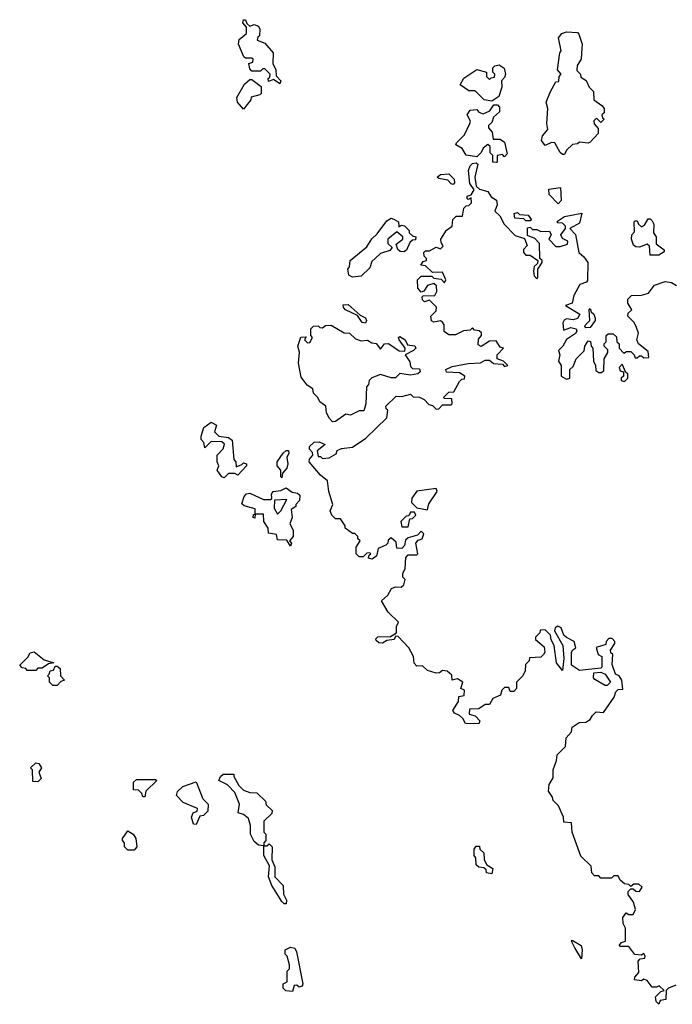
# Model space of a CAD drawing. Extents: x 2472589 to 2662339, y 701009 to 849030.
# Tile 278 of 406: x 2523590 to 2526639, y 822090 to 826690. Entities that reach past the tile are written whole.
import ezdxf

# ---------------------------------------------------------------- set-up
doc = ezdxf.new("R2010")
doc.units = 0

msp = doc.modelspace()

# ---------------------------------------------------------------- linework, layer by layer
at = {"layer": '0CON05XD'}
for points in [[(2524805, 826390), (2524775, 826410), (2524751.7, 826401.7), (2524750, 826415), (2524758.3, 826421.7), (2524760, 826435), (2524735, 826460), (2524725, 826460), (2524715, 826450), (2524675, 826450), (2524665, 826460), (2524660, 826485), (2524678.3, 826491.7), (2524680, 826505), (2524675, 826510), (2524645, 826510), (2524637, 826517), (2524612, 826575), (2524615, 826597.5), (2524650, 826625), (2524650, 826655), (2524632.5, 826675), (2524635, 826690), (2524645, 826690), (2524651.7, 826671.7), (2524665, 826660), (2524685, 826667.5), (2524705, 826660), (2524712.5, 826645), (2524710, 826615), (2524701.7, 826608.3), (2524700, 826595), (2524735, 826580), (2524773.3, 826535), (2524772.5, 826485), (2524786.7, 826455), (2524788.3, 826428.3), (2524810, 826405), (2524805, 826390)], [(2526135, 826060), (2526125, 826060), (2526115, 826070), (2526090, 826115), (2526073.6, 826116.4), (2526045, 826102.5), (2526027.5, 826125), (2526032.5, 826147.5), (2526057, 826177), (2526052.5, 826205), (2526056.7, 826275), (2526050, 826305), (2526070, 826355), (2526095, 826400), (2526108.3, 826401.7), (2526110, 826425), (2526120, 826435), (2526102.5, 826455), (2526112.5, 826535), (2526120, 826545), (2526106.7, 826605), (2526122.5, 826625), (2526145, 826633.3), (2526195, 826630), (2526201.7, 826621.7), (2526216.7, 826575), (2526216.4, 826556.4), (2526212.5, 826505), (2526193.6, 826476.4), (2526193, 826453), (2526210, 826435), (2526211.7, 826421.7), (2526236.4, 826406.4), (2526250, 826375), (2526270, 826355), (2526272.5, 826315), (2526309.3, 826289.3), (2526320, 826275), (2526320, 826255), (2526310, 826245), (2526311.7, 826231.7), (2526320, 826225), (2526305, 826210), (2526285, 826230), (2526272.5, 826217.5), (2526273, 826203), (2526291.7, 826181.7), (2526291.7, 826158.3), (2526255, 826117.5), (2526245, 826112.5), (2526205, 826117.5), (2526195, 826110), (2526173, 826107), (2526145, 826080), (2526135, 826060)], [(2525795, 826310), (2525760, 826315), (2525717, 826357), (2525688.3, 826358.3), (2525647.5, 826385), (2525665, 826416.7), (2525725, 826457.5), (2525770, 826445), (2525770, 826425), (2525785, 826410), (2525791.7, 826418.3), (2525808.3, 826421.7), (2525810, 826435), (2525800, 826445), (2525800, 826465), (2525810, 826475), (2525829.3, 826479.3), (2525853, 826463), (2525860, 826435), (2525855, 826420), (2525840, 826405), (2525842.5, 826375), (2525828.3, 826331.7), (2525795, 826310)], [(2524635, 826272.5), (2524607.5, 826305), (2524603.6, 826326.4), (2524640.7, 826389.3), (2524665, 826410), (2524675, 826410), (2524718.3, 826378.3), (2524717.5, 826345), (2524711.7, 826338.3), (2524671.7, 826328.3), (2524670, 826315), (2524635, 826272.5)], [(2525815, 826022.5), (2525800, 826025), (2525800, 826055), (2525787.5, 826067.5), (2525787.5, 826097.5), (2525777.5, 826107.5), (2525755, 826090), (2525745, 826070), (2525725, 826050), (2525675, 826056.7), (2525657.5, 826087.5), (2525627.5, 826105), (2525630, 826115), (2525667.5, 826152.5), (2525693.3, 826205), (2525696.4, 826216.4), (2525680, 826245), (2525695, 826267.5), (2525725, 826270), (2525735, 826257.5), (2525755, 826250), (2525786, 826264), (2525805, 826292.5), (2525821.7, 826291.7), (2525830.7, 826280.7), (2525830.7, 826259.3), (2525802.5, 826235), (2525795, 826210), (2525780, 826195), (2525780, 826185), (2525797.5, 826165), (2525801.7, 826131.7), (2525835, 826132.5), (2525855, 826117.5), (2525866.7, 826063.3), (2525855, 826050), (2525845, 826060), (2525820, 826055), (2525820, 826025), (2525815, 826022.5)], [(2526655, 822180), (2526620, 822165), (2526610, 822155), (2526608.3, 822111.7), (2526581.7, 822108.3), (2526575, 822090), (2526563, 822103), (2526560, 822125), (2526585, 822150), (2526600, 822155), (2526577, 822177), (2526565, 822170), (2526545, 822170), (2526521.7, 822201.7), (2526505, 822207.5), (2526495, 822200), (2526462.5, 822205), (2526463, 822217), (2526481.7, 822238.3), (2526478.3, 822291.7), (2526488.3, 822301.7), (2526510, 822305), (2526512.5, 822315), (2526505, 822327.5), (2526495, 822320), (2526463, 822323), (2526435, 822360), (2526395, 822360), (2526390, 822365), (2526401.7, 822378.3), (2526420, 822385), (2526420, 822445), (2526408.3, 822468.3), (2526407.5, 822495), (2526423, 822517), (2526435, 822510), (2526455, 822510), (2526466.4, 822533.6), (2526457, 822567), (2526433, 822603), (2526433, 822617), (2526445, 822630), (2526455, 822630), (2526468.3, 822618.3), (2526485, 822617.5), (2526497, 822637), (2526481.7, 822651.7), (2526458.3, 822651.7), (2526445, 822640), (2526435, 822650), (2526415, 822652.5), (2526395, 822670), (2526385, 822690), (2526365, 822690), (2526355, 822680), (2526305, 822680), (2526295, 822690), (2526275, 822690), (2526262.5, 822705), (2526260, 822735), (2526211.7, 822781.7), (2526170, 822895), (2526168.3, 822938.3), (2526131.7, 822941.7), (2526130, 822965), (2526107, 823017), (2526081.7, 823041.7), (2526078.3, 823058.3), (2526060, 823085), (2526063, 823117), (2526081.7, 823148.3), (2526082.5, 823185), (2526098.3, 823228.3), (2526100, 823255), (2526135, 823290), (2526140, 823295), (2526142.5, 823335), (2526167, 823363), (2526170, 823385), (2526203, 823407), (2526235, 823407.5), (2526255, 823420), (2526265, 823440), (2526283.3, 823456.7), (2526316.4, 823453.6), (2526367.5, 823525), (2526375, 823550), (2526385, 823560), (2526407, 823563), (2526402.5, 823605), (2526390, 823625), (2526373, 823633), (2526358.3, 823678.3), (2526360, 823725), (2526351.7, 823731.7), (2526350, 823745), (2526370, 823775), (2526370, 823785), (2526358.3, 823798.3), (2526341.7, 823798.3), (2526330, 823785), (2526328.3, 823771.7), (2526283, 823757), (2526292.5, 823725), (2526310, 823715), (2526310, 823665), (2526305, 823660), (2526205, 823650), (2526167.5, 823675), (2526167.5, 823735), (2526173.3, 823746.7), (2526187.5, 823755), (2526180, 823785), (2526143.6, 823803.6), (2526132.5, 823815), (2526119.3, 823849.3), (2526103, 823857), (2526091.7, 823848.3), (2526087.5, 823835), (2526126.4, 823766.4), (2526132.5, 823705), (2526125, 823650), (2526097.5, 823685), (2526086.4, 823766.4), (2526073, 823793), (2526070, 823815), (2526045, 823840), (2526021.7, 823838.3), (2526020, 823825), (2526000, 823805), (2526000, 823795), (2526040, 823760), (2526042.5, 823735), (2526037.5, 823725), (2526025, 823712.5), (2525971.7, 823708.3), (2525970, 823695), (2525953, 823677), (2525951.7, 823648.3), (2525940, 823625), (2525910, 823595), (2525910, 823565), (2525898.3, 823551.7), (2525881.7, 823551.7), (2525875, 823570), (2525855, 823570), (2525841.7, 823558.3), (2525836.4, 823533.6), (2525800.7, 823519.3), (2525785, 823490), (2525765, 823490), (2525735, 823470), (2525691.7, 823468.3), (2525690, 823445), (2525718.3, 823438.3), (2525740, 823415), (2525735, 823400), (2525671.7, 823401.7), (2525660, 823425), (2525645, 823440), (2525620.7, 823450.7), (2525613, 823463), (2525640, 823505), (2525641.7, 823528.3), (2525667, 823533), (2525668.3, 823558.3), (2525650, 823565), (2525660, 823595), (2525635, 823610), (2525610, 823605), (2525608.3, 823628.3), (2525587, 823647), (2525565, 823650), (2525551.7, 823638.3), (2525535, 823637.5), (2525495, 823650), (2525471.7, 823671.7), (2525445, 823670), (2525433, 823683), (2525430, 823715), (2525407.5, 823755), (2525358.3, 823808.3), (2525345, 823810), (2525340, 823795), (2525305, 823790), (2525285, 823777.5), (2525268.3, 823778.3), (2525255, 823790), (2525253, 823797), (2525263, 823807), (2525321.7, 823808.3), (2525350, 823825), (2525350, 823855), (2525360, 823875), (2525311.7, 823921.7), (2525280, 823975), (2525309.3, 824000.7), (2525327, 824033), (2525345, 824040), (2525371.7, 824038.3), (2525385, 824050), (2525390, 824075), (2525380, 824085), (2525380, 824105), (2525390, 824125), (2525393, 824177), (2525405, 824190), (2525445, 824190), (2525450, 824195), (2525440, 824245), (2525451.7, 824258.3), (2525470, 824265), (2525477.5, 824287.5), (2525465, 824300), (2525448.3, 824281.7), (2525405, 824270), (2525391.7, 824258.3), (2525387, 824233), (2525375, 824220), (2525351.7, 824221.7), (2525348.3, 824248.3), (2525325, 824270), (2525311.7, 824258.3), (2525310, 824245), (2525300, 824235), (2525265, 824220), (2525256.1, 824183.9), (2525235, 824170), (2525220, 824175), (2525221.7, 824188.3), (2525230, 824195), (2525225, 824200), (2525211.7, 824198.3), (2525195, 824180), (2525175, 824180), (2525162.5, 824195), (2525162.5, 824225), (2525180, 824255), (2525170, 824265), (2525170, 824275), (2525155, 824290), (2525145, 824290), (2525110, 824315), (2525110, 824325), (2525088.3, 824358.3), (2525065, 824357.5), (2525047.5, 824375), (2525040, 824395), (2525052.5, 824425), (2525033.3, 824485), (2525027.5, 824535), (2524995, 824562.5), (2524942.5, 824625), (2524943, 824637), (2524960, 824655), (2524958.3, 824668.3), (2524943, 824683), (2524943.6, 824696.4), (2524965, 824716.7), (2524988.3, 824718.3), (2525017.5, 824705), (2524980, 824675), (2524985, 824650), (2524995, 824650), (2525005, 824640), (2525035, 824642.5), (2525068.3, 824661.7), (2525073, 824677), (2525093.6, 824686.4), (2525145, 824692.5), (2525207.5, 824735), (2525305, 824830), (2525310, 824865), (2525301.7, 824871.7), (2525300, 824885), (2525348.3, 824931.7), (2525375, 824930), (2525415, 824940), (2525428.3, 824928.3), (2525457, 824927), (2525480, 824915), (2525501.7, 824891.7), (2525518.3, 824888.3), (2525535, 824870), (2525548.3, 824871.7), (2525565, 824890), (2525605, 824890), (2525610, 824895), (2525608.3, 824918.3), (2525575, 824920), (2525570, 824925), (2525595, 824950), (2525618.3, 824951.7), (2525645, 825000), (2525655, 825010), (2525668.3, 825011.7), (2525670, 825025), (2525645, 825040), (2525583, 825043), (2525580, 825055), (2525610.7, 825069.3), (2525685, 825083.3), (2525743, 825087), (2525765, 825100), (2525785, 825100), (2525803, 825083), (2525845, 825080), (2525855, 825070), (2525870, 825075), (2525850, 825095), (2525820, 825105), (2525820, 825125), (2525850, 825155), (2525835, 825160), (2525815, 825190), (2525785, 825187.5), (2525745, 825162.5), (2525731.7, 825171.7), (2525733, 825197), (2525747.5, 825215), (2525747, 825227), (2525737, 825237), (2525715, 825240), (2525705, 825250), (2525695, 825240), (2525663, 825237), (2525625, 825217.5), (2525595, 825217.5), (2525573, 825233), (2525572.5, 825265), (2525565, 825277.5), (2525555, 825282.5), (2525525, 825277.5), (2525513.6, 825283.6), (2525510, 825305), (2525535, 825330), (2525537, 825347), (2525505, 825380), (2525481.7, 825371.7), (2525471.7, 825381.7), (2525470, 825395), (2525475, 825400), (2525529.3, 825400.7), (2525539.3, 825420.7), (2525537, 825447), (2525525, 825457.5), (2525495, 825447.5), (2525478.3, 825421.7), (2525465, 825417.5), (2525450, 825435), (2525447.5, 825475), (2525465, 825492.5), (2525515, 825492.5), (2525525, 825482.5), (2525558.3, 825478.3), (2525575, 825460), (2525580, 825475), (2525565, 825510), (2525518.3, 825508.3), (2525485, 825540), (2525463.3, 825543.3), (2525475, 825560), (2525490, 825565), (2525490, 825575), (2525480, 825585), (2525478.3, 825601.7), (2525485, 825610), (2525505, 825610), (2525535, 825627.5), (2525555, 825620), (2525568.3, 825631.7), (2525558.3, 825648.3), (2525557.5, 825665), (2525583.6, 825706.4), (2525610, 825725), (2525613, 825757), (2525628.3, 825771.7), (2525658.3, 825771.7), (2525665, 825810), (2525675, 825820), (2525688.3, 825821.7), (2525700, 825835), (2525698.3, 825858.3), (2525685, 825850), (2525680, 825855), (2525680, 825865), (2525698.3, 825871.7), (2525712.5, 825895), (2525692.5, 825925), (2525686.7, 825985), (2525695, 826007.5), (2525705, 826017.5), (2525721.7, 826021.7), (2525730, 826015), (2525716.7, 825955), (2525721.7, 825911.7), (2525738.3, 825898.3), (2525776.7, 825886.7), (2525791.7, 825861.7), (2525817.5, 825847.5), (2525820, 825825), (2525810, 825795), (2525833, 825773), (2525852.5, 825735), (2525905, 825682.5), (2525948.3, 825668.3), (2525960, 825635), (2525943, 825617), (2525943, 825603), (2525955, 825590), (2525975, 825590), (2526010, 825565), (2526008.3, 825551.7), (2525993, 825537), (2525990, 825515), (2525993, 825493), (2526005, 825480), (2526010, 825485), (2526010, 825525), (2526030, 825555), (2526030, 825565), (2526020, 825575), (2526017.5, 825645), (2525997, 825667), (2525961.7, 825681.7), (2525961.7, 825718.3), (2525975, 825720), (2525985, 825710), (2526005, 825710), (2526025, 825700), (2526065, 825702.5), (2526072.5, 825685), (2526062.5, 825665), (2526095, 825630), (2526115, 825630), (2526148.3, 825641.7), (2526150, 825655), (2526125, 825667.5), (2526117.5, 825685), (2526140, 825715), (2526140, 825725), (2526125, 825740), (2526101.7, 825741.7), (2526101.7, 825748.3), (2526135, 825770), (2526216.4, 825786.4), (2526205, 825740), (2526160, 825715), (2526186.4, 825686.4), (2526202.5, 825602.5), (2526225, 825582.5), (2526243.3, 825555), (2526241.7, 825471.7)], [(2525615, 825920), (2525605, 825922.5), (2525590.7, 825940.7), (2525548.3, 825948.3), (2525540, 825955), (2525555, 825966.7), (2525595, 825970), (2525620, 825945), (2525621.7, 825928.3), (2525615, 825920)], [(2526105, 825830), (2526063, 825873), (2526061.7, 825898.3), (2526116.7, 825906.7), (2526120, 825845), (2526105, 825830)], [(2525145, 825487.5), (2525127, 825497), (2525122.5, 825525), (2525130, 825535), (2525133.8, 825565), (2525211.7, 825628.3), (2525235, 825666.7), (2525260, 825690), (2525305, 825750), (2525325, 825762.5), (2525338.3, 825758.3), (2525360, 825745), (2525361.7, 825721.7), (2525375, 825730), (2525387, 825727), (2525410, 825705), (2525410, 825695), (2525425, 825680), (2525440, 825675), (2525438.3, 825661.7), (2525425, 825660), (2525411.7, 825648.3), (2525396.4, 825613.6), (2525385, 825606.2), (2525366.7, 825606.7), (2525356.2, 825616.2), (2525348.3, 825641.7), (2525380, 825665), (2525380, 825675), (2525351.7, 825698.3), (2525310, 825665), (2525310, 825645), (2525330, 825625), (2525318.3, 825611.7), (2525275, 825597.5), (2525250, 825575), (2525235, 825560), (2525225, 825530), (2525185, 825492.5), (2525145, 825487.5)], [(2525975, 825750), (2525955, 825750), (2525945, 825760), (2525903, 825763), (2525900, 825785), (2525915, 825790), (2525925, 825780), (2525965, 825777.5), (2525980, 825755), (2525975, 825750)], [(2526575, 825590), (2526535, 825590), (2526531.7, 825631.7), (2526521.7, 825641.7), (2526485, 825627.5), (2526468.3, 825628.3), (2526457, 825637), (2526447.5, 825665), (2526450, 825685), (2526461.7, 825698.3), (2526460, 825745), (2526465, 825750), (2526475, 825750), (2526480, 825735), (2526495, 825722.5), (2526509.3, 825730.7), (2526525, 825760), (2526535, 825760), (2526545, 825750), (2526552.5, 825735), (2526550, 825695), (2526562.5, 825675), (2526563, 825643), (2526600, 825615), (2526600, 825605), (2526575, 825590)], [(2526241.7, 825471.7), (2526237, 825463), (2526207, 825453), (2526178.3, 825401.7), (2526170, 825365), (2526140, 825355), (2526206.7, 825315), (2526196.1, 825293.9), (2526175, 825287.5), (2526145, 825292.5), (2526133.6, 825286.4), (2526127, 825273), (2526130, 825240), (2526165, 825252.5), (2526190, 825245), (2526192.5, 825235), (2526186.4, 825223.6), (2526143.6, 825196.4), (2526127.5, 825165), (2526107.5, 825145), (2526112.5, 825125), (2526107.5, 825095), (2526120, 825075), (2526120, 825025), (2526145, 825010), (2526160, 825015), (2526160, 825055), (2526175, 825070), (2526190, 825105), (2526227, 825143), (2526230, 825165), (2526245, 825190), (2526257, 825187), (2526260, 825165), (2526267.5, 825155), (2526270, 825095), (2526280, 825075), (2526281.7, 825051.7), (2526295, 825042.5), (2526307.5, 825042.5), (2526318.3, 825051.7), (2526320, 825105), (2526337.5, 825135), (2526337, 825147), (2526320, 825165), (2526320, 825175), (2526330, 825185), (2526330, 825215), (2526338.3, 825221.7), (2526361.7, 825221.7), (2526378.3, 825208.3), (2526380, 825185), (2526390, 825175), (2526390, 825155), (2526411.7, 825131.7), (2526425, 825140), (2526445, 825140), (2526460, 825125), (2526465, 825110), (2526475, 825110), (2526485, 825120), (2526495, 825120), (2526505, 825110), (2526528.3, 825111.7), (2526525, 825140), (2526480, 825175), (2526472.5, 825195), (2526480, 825225), (2526471.7, 825251.7), (2526460, 825275), (2526430, 825305), (2526431.7, 825318.3), (2526450, 825335), (2526430, 825365), (2526430, 825385), (2526448.3, 825401.7), (2526495, 825402.5), (2526527, 825413), (2526555, 825450), (2526605, 825467.5), (2526635, 825462.5), (2526658.3, 825448.3)], [(2525205, 825272.5), (2525190, 825275), (2525168.3, 825308.3), (2525112.5, 825335), (2525102.5, 825345), (2525101.7, 825358.3), (2525125, 825360), (2525180, 825310), (2525205, 825297.5), (2525210, 825285), (2525205, 825272.5)], [(2526235, 825250), (2526230, 825255), (2526232.5, 825265), (2526252.5, 825285), (2526250, 825335), (2526255, 825340), (2526260, 825325), (2526272.5, 825315), (2526277.5, 825295), (2526277.5, 825285), (2526255, 825252.5), (2526235, 825250)], [(2525051.7, 824811.7), (2525037, 824827), (2525023.6, 824853.6), (2525020, 824885), (2524992.5, 824905), (2524982.5, 824925), (2524962.5, 824945), (2524960, 824965), (2524932.3, 824982.3), (2524905, 825020), (2524892.5, 825085), (2524896.7, 825136.7), (2524890, 825165), (2524903.6, 825206.4), (2524928.3, 825208.3), (2524920, 825195), (2524935, 825180), (2524945, 825182.5), (2524957.5, 825205), (2524950, 825215), (2524950, 825245), (2524961.7, 825258.3), (2524985, 825260), (2524991.7, 825251.7), (2525005, 825250), (2525018.3, 825261.7), (2525045, 825262.5), (2525105, 825227.5), (2525130, 825225), (2525158.3, 825198.3), (2525185, 825190), (2525215, 825192.5), (2525235, 825180), (2525255, 825177.5), (2525275, 825150), (2525293.8, 825176.2), (2525313, 825177), (2525363, 825143), (2525388.3, 825141.7), (2525390, 825155), (2525362.5, 825195), (2525360, 825205), (2525365, 825210), (2525390, 825195), (2525401.7, 825171.7), (2525436.4, 825166.4), (2525440, 825155), (2525430, 825145), (2525390, 825125), (2525411.7, 825091.7), (2525415, 825070), (2525425, 825060), (2525458.3, 825058.3), (2525460, 825045), (2525450, 825035), (2525415, 825030), (2525365, 825037.5), (2525345, 825017.5), (2525325, 825017.5), (2525275, 825032.5), (2525235, 825017.5), (2525222.5, 825005), (2525220, 824985), (2525210, 824975), (2525207.5, 824895), (2525197.5, 824862.5), (2525175, 824862.5), (2525135, 824842.5), (2525113, 824847), (2525065, 824812.5), (2525051.7, 824811.7)], [(2526415, 825000), (2526430, 825015), (2526430, 825035), (2526421.7, 825041.7), (2526405, 825080), (2526390, 825065), (2526395, 825050), (2526410, 825045), (2526410, 825025), (2526400, 825015), (2526400, 825005), (2526415, 825000)], [(2524545, 824550), (2524533.6, 824553.6), (2524512.5, 824585), (2524520, 824605), (2524512.5, 824625), (2524512.5, 824655), (2524540, 824685), (2524547, 824707), (2524535, 824717.5), (2524485, 824720), (2524455, 824690), (2524450, 824715), (2524438.3, 824728.3), (2524437.5, 824745), (2524450, 824785), (2524485, 824810), (2524510, 824795), (2524500, 824765), (2524520, 824745), (2524565, 824737.5), (2524582.5, 824725), (2524590, 824635), (2524600, 824625), (2524601.7, 824601.7), (2524628.3, 824611.7), (2524635, 824620), (2524650, 824615), (2524650, 824605), (2524608.3, 824561.7), (2524595, 824570), (2524565, 824570), (2524545, 824550)], [(2524815, 824550), (2524810, 824555), (2524810, 824585), (2524792.5, 824605), (2524792.5, 824625), (2524820, 824665), (2524835, 824676.7), (2524845, 824676.7), (2524847.5, 824665), (2524837.5, 824645), (2524842.5, 824615), (2524837.5, 824595), (2524818.3, 824571.7), (2524815, 824550)], [(2524855, 824230), (2524838.3, 824258.3), (2524795, 824260), (2524790, 824285), (2524751.7, 824291.7), (2524750, 824315), (2524730, 824345), (2524729.3, 824379.3), (2524690, 824380), (2524688.3, 824361.7), (2524680, 824365), (2524681.7, 824378.3), (2524690, 824380), (2524690, 824405), (2524638.3, 824418.3), (2524628.3, 824428.3), (2524638.3, 824461.7), (2524650, 824475), (2524665, 824477.5), (2524728.3, 824448.3), (2524761.7, 824448.3), (2524767.5, 824452.5), (2524767, 824473), (2524773.9, 824486.1), (2524809.3, 824490.7), (2524835, 824502.5), (2524863, 824483), (2524888.3, 824478.3), (2524898.3, 824468.3), (2524897, 824443), (2524880, 824425), (2524880, 824415), (2524858.3, 824401.7), (2524862.5, 824365), (2524852.5, 824335), (2524867.5, 824305), (2524867.5, 824275), (2524850, 824255), (2524860, 824245), (2524855, 824230)], [(2525495, 824400), (2525501.7, 824428.3), (2525540, 824485), (2525535, 824500), (2525445, 824487.5), (2525422.5, 824455), (2525420, 824435), (2525445, 824410), (2525495, 824400)], [(2524795, 824380), (2524810, 824395), (2524838.3, 824448.3), (2524780, 824445), (2524778.3, 824408.3), (2524795, 824380)], [(2525405, 824320), (2525411.7, 824358.3), (2525425, 824360), (2525440, 824375), (2525435, 824390), (2525415, 824390), (2525408.3, 824371.7), (2525395, 824370), (2525370, 824345), (2525375, 824320), (2525405, 824320)], [(2523665, 823650), (2523625, 823650), (2523618.3, 823658.3), (2523601.7, 823661.7), (2523590, 823675), (2523628.3, 823711.7), (2523638.3, 823731.7), (2523657, 823737), (2523705, 823700), (2523750, 823685), (2523725, 823680), (2523695, 823660), (2523675, 823660), (2523665, 823650)], [(2523765, 823580), (2523745, 823580), (2523730, 823595), (2523730, 823615), (2523720, 823625), (2523728.3, 823631.7), (2523731.7, 823648.3), (2523748.3, 823651.7), (2523755, 823670), (2523765, 823670), (2523778.3, 823658.3), (2523780, 823625), (2523800, 823605), (2523781.7, 823598.3), (2523765, 823580)], [(2526335, 823580), (2526325, 823580), (2526277, 823607), (2526270, 823615), (2526271.7, 823638.3), (2526305, 823642.5), (2526325, 823632.5), (2526350, 823595), (2526335, 823580)], [(2523675, 823130), (2523651.7, 823131.7), (2523650, 823185), (2523640, 823195), (2523665, 823217.5), (2523680, 823215), (2523692.5, 823195), (2523680, 823175), (2523690, 823145), (2523675, 823130)], [(2524175, 823060), (2524165, 823060), (2524160, 823075), (2524145, 823090), (2524121.7, 823091.7), (2524121.7, 823128.3), (2524135, 823140), (2524225, 823140), (2524230, 823135), (2524180, 823085), (2524175, 823060)], [(2524415, 822930), (2524401.7, 822931.7), (2524392.5, 822965), (2524400, 822985), (2524418.3, 822991.7), (2524420, 823005), (2524353, 823033), (2524322.5, 823065), (2524326.4, 823083.6), (2524352, 823108), (2524415, 823130), (2524445, 823050), (2524470, 823025), (2524468.3, 822991.7), (2524448.3, 822971.7), (2524431.7, 822968.3), (2524415, 822930)], [(2524835, 822560), (2524825, 822560), (2524815, 822570), (2524767.5, 822645), (2524752.5, 822685), (2524757, 822737), (2524730, 822785), (2524730, 822830), (2524705, 822833.3), (2524685, 822850), (2524667.5, 822885), (2524667.5, 822925), (2524658.3, 822958.3), (2524635, 822977.5), (2524610, 822985), (2524616.7, 823025), (2524595, 823080), (2524560, 823115), (2524520, 823135), (2524527.5, 823155), (2524540, 823165), (2524590, 823165), (2524590, 823155), (2524613, 823113), (2524635, 823090), (2524665, 823080), (2524698.3, 823078.3), (2524738.3, 823038.3), (2524741.7, 823021.7), (2524770, 822995), (2524768.3, 822981.7), (2524730, 822945), (2524730, 822895), (2524740, 822885), (2524740, 822855), (2524730, 822845), (2524730, 822830), (2524745, 822830), (2524755, 822840), (2524770, 822825), (2524767.5, 822765), (2524781.7, 822731.7), (2524782.5, 822685), (2524820, 822645), (2524822.5, 822605), (2524836.4, 822576.4), (2524835, 822560)], [(2524125, 822810), (2524095, 822810), (2524080, 822825), (2524080, 822845), (2524070, 822855), (2524070, 822865), (2524095, 822900), (2524120, 822885), (2524132.5, 822865), (2524137.5, 822825), (2524125, 822810)], [(2525795, 822700), (2525770, 822705), (2525768.3, 822718.3), (2525758.3, 822728.3), (2525735, 822730), (2525721.7, 822741.7), (2525720, 822775), (2525712.5, 822785), (2525712.5, 822815), (2525721.7, 822828.3), (2525738.3, 822828.3), (2525740, 822815), (2525758.3, 822798.3), (2525760, 822765), (2525771.7, 822741.7), (2525800, 822725), (2525795, 822700)], [(2526215, 822302.5), (2526183.5, 822353.5), (2526167.5, 822385), (2526170.7, 822389.3), (2526212.2, 822365), (2526217.7, 822345), (2526215, 822302.5)], [(2524865, 822150), (2524833, 822153), (2524820, 822165), (2524820, 822185), (2524840, 822195), (2524840, 822245), (2524850, 822255), (2524850, 822275), (2524840, 822315), (2524830, 822325), (2524830, 822345), (2524855, 822357.5), (2524875, 822352.5), (2524883.3, 822335), (2524912.5, 822185), (2524910, 822175), (2524895, 822170), (2524885, 822180), (2524871.7, 822178.3), (2524865, 822150)]]:
    msp.add_lwpolyline(points, dxfattribs=at)

doc.saveas('drawing.dxf')
